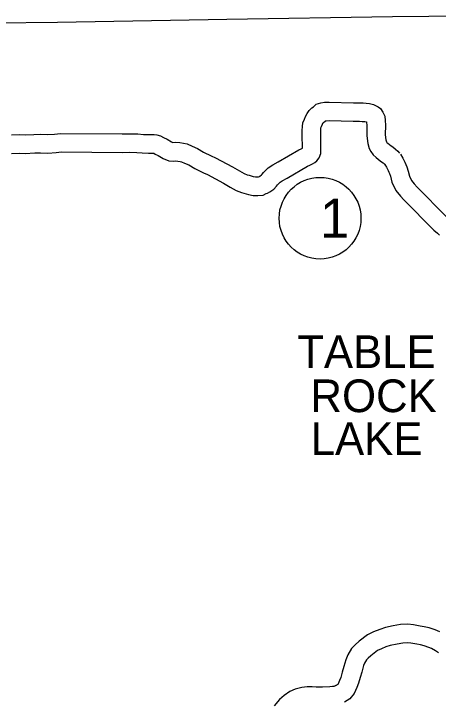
# Model space of a CAD drawing. Extents: x -939622 to -934245, y 1383184 to 1385301.
# Drawn here: x -935304.73 to -935284.16, y 1384338.06 to 1384371.43 of the extents above; entities that cross this region are included whole.
import ezdxf

# ---------------------------------------------------------------- set-up
doc = ezdxf.new("R2010")
doc.units = 0
for name, color, linetype in [('1', 7, 'Continuous'), ('10', 7, 'Continuous'), ('27', 7, 'Continuous'), ('9', 7, 'Continuous')]:
    doc.layers.add(name, color=color, linetype=linetype)

msp = doc.modelspace()

# ---------------------------------------------------------------- linework, layer by layer
at = {"layer": '1'}
msp.add_lwpolyline([(-935305.681, 1384370.99), (-935302.606, 1384371.021), (-935294.404, 1384371.157), (-935286.388, 1384371.288), (-935279.341, 1384371.353), (-935278.66, 1384371.426)], dxfattribs=at)
at = {"layer": '10'}
for points in [[(-935304.838, 1384365.559), (-935304.466, 1384365.578), (-935304.174, 1384365.557), (-935303.754, 1384365.578), (-935303.429, 1384365.594), (-935303.082, 1384365.574), (-935302.753, 1384365.596), (-935302.46, 1384365.627), (-935299.478, 1384365.608), (-935299.12, 1384365.614), (-935298.713, 1384365.599), (-935298.449, 1384365.577), (-935298.204, 1384365.566), (-935298.066, 1384365.57), (-935297.929, 1384365.571), (-935297.797, 1384365.555), (-935297.629, 1384365.505), (-935297.478, 1384365.434), (-935297.3, 1384365.342), (-935297.09, 1384365.218), (-935297.02, 1384365.19), (-935297.019, 1384365.19), (-935296.889, 1384365.198), (-935296.682, 1384365.184), (-935296.504, 1384365.156), (-935296.332, 1384365.118), (-935296.086, 1384365.013), (-935295.83, 1384364.891), (-935295.533, 1384364.716), (-935295.168, 1384364.539), (-935294.95, 1384364.444), (-935294.138, 1384364.002), (-935293.802, 1384363.812), (-935293.568, 1384363.683), (-935293.415, 1384363.624), (-935293.332, 1384363.602), (-935293.133, 1384363.542), (-935293.018, 1384363.518), (-935292.937, 1384363.514), (-935292.889, 1384363.519), (-935292.877, 1384363.524), (-935292.833, 1384363.544), (-935292.802, 1384363.561), (-935292.723, 1384363.616), (-935292.689, 1384363.651), (-935292.63, 1384363.73), (-935292.546, 1384363.815), (-935292.413, 1384363.955), (-935292.185, 1384364.108), (-935291.913, 1384364.245), (-935290.919, 1384364.829), (-935290.803, 1384364.884), (-935290.746, 1384364.915), (-935290.752, 1384365.554), (-935290.758, 1384365.774), (-935290.749, 1384365.963), (-935290.728, 1384366.138), (-935290.647, 1384366.322), (-935290.588, 1384366.454), (-935290.521, 1384366.59), (-935290.424, 1384366.745), (-935290.287, 1384366.862), (-935290.209, 1384366.919), (-935290.079, 1384367.036), (-935289.855, 1384367.111), (-935289.675, 1384367.141), (-935289.454, 1384367.147), (-935288.275, 1384367.113), (-935287.964, 1384367.116), (-935287.794, 1384367.107), (-935287.649, 1384367.096), (-935287.487, 1384367.081), (-935287.298, 1384367.024), (-935287.166, 1384366.964), (-935287.077, 1384366.913), (-935286.962, 1384366.831), (-935286.845, 1384366.663), (-935286.757, 1384366.456), (-935286.737, 1384366.253), (-935286.721, 1384366.031), (-935286.728, 1384365.565), (-935286.697, 1384365.318), (-935286.671, 1384365.224), (-935286.647, 1384365.193), (-935286.6, 1384365.15), (-935286.438, 1384365.027), (-935286.367, 1384364.977), (-935286.227, 1384364.866), (-935286.123, 1384364.76), (-935286.039, 1384364.664)], [(-935304.836, 1384364.658), (-935304.476, 1384364.677), (-935304.184, 1384364.655), (-935303.709, 1384364.679), (-935303.434, 1384364.693), (-935303.078, 1384364.672), (-935302.674, 1384364.699), (-935302.415, 1384364.727), (-935299.473, 1384364.707), (-935299.128, 1384364.714), (-935298.766, 1384364.7), (-935298.507, 1384364.679), (-935298.211, 1384364.665), (-935298.048, 1384364.67), (-935297.981, 1384364.671), (-935297.981, 1384364.671), (-935297.95, 1384364.662), (-935297.878, 1384364.627), (-935297.736, 1384364.554), (-935297.486, 1384364.406), (-935297.213, 1384364.299), (-935297.016, 1384364.289), (-935296.893, 1384364.296), (-935296.782, 1384364.288), (-935296.671, 1384364.271), (-935296.608, 1384364.257), (-935296.456, 1384364.192), (-935296.253, 1384364.096), (-935295.958, 1384363.922), (-935295.544, 1384363.722), (-935295.346, 1384363.635), (-935294.575, 1384363.214), (-935294.24, 1384363.026), (-935293.949, 1384362.865), (-935293.692, 1384362.766), (-935293.577, 1384362.736), (-935293.354, 1384362.668), (-935293.131, 1384362.623), (-935292.912, 1384362.612), (-935292.642, 1384362.64), (-935292.498, 1384362.708), (-935292.434, 1384362.737), (-935292.329, 1384362.794), (-935292.138, 1384362.928), (-935292.006, 1384363.063), (-935291.946, 1384363.142), (-935291.899, 1384363.19), (-935291.83, 1384363.262), (-935291.73, 1384363.329), (-935291.482, 1384363.455), (-935290.499, 1384364.032), (-935290.394, 1384364.082), (-935290.318, 1384364.123), (-935290.264, 1384364.146), (-935290.151, 1384364.211), (-935290.047, 1384364.299), (-935289.931, 1384364.449), (-935289.858, 1384364.648), (-935289.846, 1384364.856), (-935289.853, 1384365.569), (-935289.857, 1384365.764), (-935289.851, 1384365.888), (-935289.85, 1384365.899), (-935289.825, 1384365.956), (-935289.773, 1384366.072), (-935289.735, 1384366.15), (-935289.73, 1384366.154), (-935289.641, 1384366.219), (-935289.62, 1384366.238), (-935289.588, 1384366.243), (-935289.455, 1384366.247), (-935288.284, 1384366.213), (-935287.983, 1384366.216), (-935287.852, 1384366.209), (-935287.727, 1384366.199), (-935287.66, 1384366.193), (-935287.634, 1384366.185), (-935287.633, 1384366.175), (-935287.621, 1384366.006), (-935287.629, 1384365.516), (-935287.582, 1384365.144), (-935287.515, 1384364.895), (-935287.437, 1384364.744), (-935287.312, 1384364.582), (-935287.177, 1384364.458), (-935286.97, 1384364.302), (-935286.908, 1384364.257), (-935286.83, 1384364.196), (-935286.783, 1384364.147), (-935286.715, 1384364.07)], [(-935286, 1384364.614), (-935285.88, 1384364.43), (-935285.783, 1384364.227), (-935285.733, 1384364.126), (-935285.678, 1384364), (-935285.615, 1384363.794), (-935285.557, 1384363.561), (-935285.452, 1384363.337), (-935285.324, 1384363.181), (-935285.178, 1384363.026), (-935283.772, 1384361.6)], [(-935286.753, 1384364.121), (-935286.666, 1384363.988), (-935286.592, 1384363.832), (-935286.55, 1384363.748), (-935286.524, 1384363.688), (-935286.482, 1384363.552), (-935286.409, 1384363.258), (-935286.219, 1384362.853), (-935286, 1384362.586), (-935285.825, 1384362.401), (-935284.385, 1384360.94), (-935284.206, 1384360.787), (-935284.098, 1384360.699)], [(-935284.085, 1384341.472), (-935284.305, 1384341.559), (-935284.602, 1384341.662), (-935284.851, 1384341.715), (-935285.04, 1384341.75), (-935285.358, 1384341.81), (-935285.643, 1384341.841), (-935285.996, 1384341.823), (-935286.342, 1384341.755), (-935286.714, 1384341.672), (-935287, 1384341.587), (-935287.294, 1384341.47), (-935287.584, 1384341.319), (-935287.99, 1384341.01), (-935288.191, 1384340.837), (-935288.36, 1384340.656), (-935288.551, 1384340.346), (-935288.635, 1384340.105), (-935288.731, 1384339.781), (-935288.813, 1384339.517), (-935288.885, 1384339.263), (-935288.943, 1384339.105), (-935289.009, 1384338.947), (-935289.036, 1384338.916), (-935289.154, 1384338.849)], [(-935284.154, 1384340.457), (-935284.294, 1384340.54), (-935284.493, 1384340.666), (-935284.616, 1384340.714), (-935284.843, 1384340.793), (-935285.028, 1384340.832), (-935285.206, 1384340.865), (-935285.49, 1384340.919), (-935285.668, 1384340.938), (-935285.886, 1384340.927), (-935286.157, 1384340.874), (-935286.487, 1384340.8), (-935286.704, 1384340.736), (-935286.919, 1384340.65), (-935287.101, 1384340.556), (-935287.423, 1384340.311), (-935287.567, 1384340.187), (-935287.641, 1384340.107), (-935287.734, 1384339.957), (-935287.778, 1384339.83), (-935287.869, 1384339.521), (-935287.95, 1384339.26), (-935288.029, 1384338.984), (-935288.105, 1384338.775), (-935288.233, 1384338.473), (-935288.45, 1384338.214), (-935288.709, 1384338.067)], [(-935289.113, 1384338.869), (-935289.223, 1384338.821), (-935289.294, 1384338.813), (-935289.417, 1384338.807), (-935289.769, 1384338.791), (-935290.084, 1384338.783), (-935290.275, 1384338.795), (-935290.513, 1384338.8), (-935290.773, 1384338.774), (-935291.104, 1384338.688), (-935291.355, 1384338.578), (-935291.634, 1384338.382), (-935291.859, 1384338.182), (-935292.117, 1384337.875)]]:
    msp.add_lwpolyline(points, dxfattribs=at)
at = {"layer": '27'}
msp.add_circle((-935289.892, 1384361.517), 1.98, dxfattribs=at)

# ---------------------------------------------------------------- texts
msp.add_text('1', height=1.901, dxfattribs=at).set_placement((-935289.892, 1384360.566))
at = {"layer": '9'}
for s, p in [('TABLE', (-935290.998, 1384354.254)), ('ROCK', (-935290.355, 1384352.117)), ('LAKE', (-935290.344, 1384350.041))]:
    msp.add_text(s, height=1.584, dxfattribs=at).set_placement(p)

doc.saveas('drawing.dxf')
